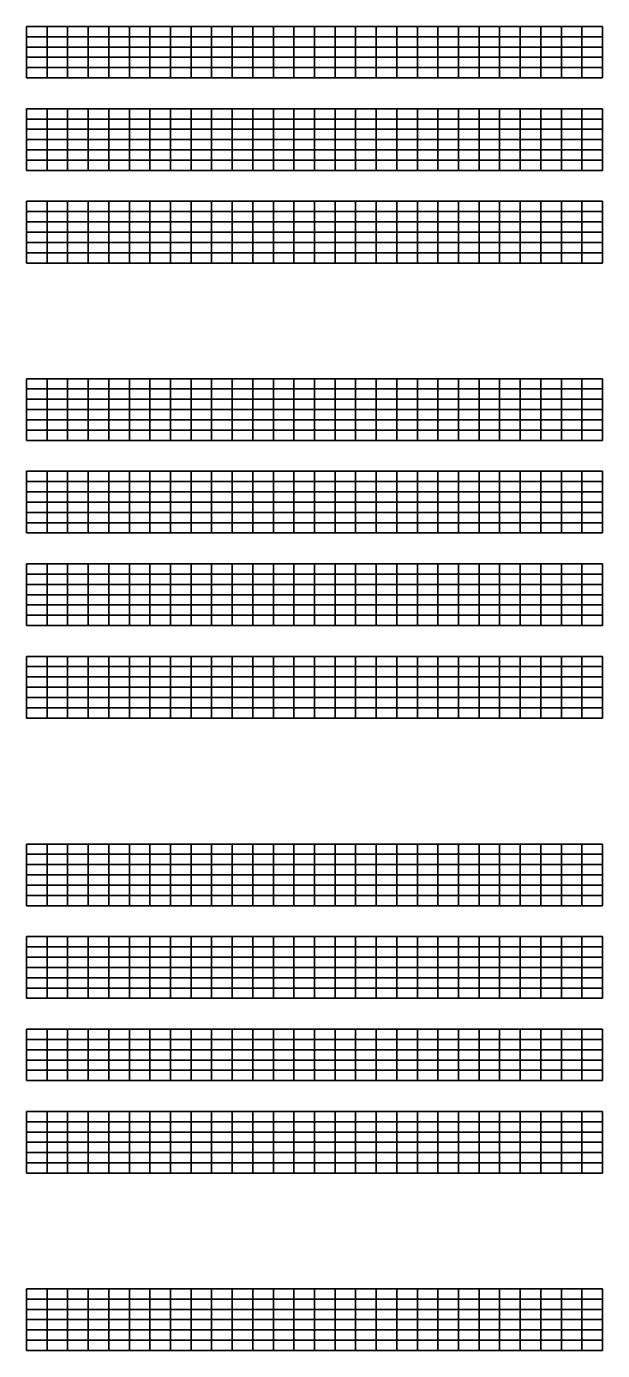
# Model space of a CAD drawing. Extents: x 1374311 to 1383814, y 384102 to 406278.
# Drawn here: x 1375927 to 1376207, y 391047 to 391691 of the extents above; entities that cross this region are included whole.
import ezdxf

# ---------------------------------------------------------------- set-up
doc = ezdxf.new("R2010")
doc.units = 0
doc.layers.add('R_Grid', color=7, linetype='Continuous')

msp = doc.modelspace()

# ---------------------------------------------------------------- linework, layer by layer
at = {"layer": 'R_Grid'}
for p, q in [((1375926.61, 391690.92), (1376206.61, 391690.92)), ((1375926.61, 391665.92), (1375926.61, 391690.92)), ((1375936.61, 391665.92), (1375936.61, 391690.92)), ((1375946.61, 391665.92), (1375946.61, 391690.92)), ((1375956.61, 391665.92), (1375956.61, 391690.92)), ((1375966.61, 391665.92), (1375966.61, 391690.92)), ((1375976.61, 391665.92), (1375976.61, 391690.92)), ((1375986.61, 391665.92), (1375986.61, 391690.92)), ((1375996.61, 391665.92), (1375996.61, 391690.92)), ((1376006.61, 391665.92), (1376006.61, 391690.92)), ((1376016.61, 391665.92), (1376016.61, 391690.92)), ((1376026.61, 391665.92), (1376026.61, 391690.92)), ((1376036.61, 391665.92), (1376036.61, 391690.92)), ((1376046.61, 391665.92), (1376046.61, 391690.92)), ((1376056.61, 391665.92), (1376056.61, 391690.92)), ((1376066.61, 391665.92), (1376066.61, 391690.92)), ((1376076.61, 391665.92), (1376076.61, 391690.92)), ((1376086.61, 391665.92), (1376086.61, 391690.92)), ((1376096.61, 391665.92), (1376096.61, 391690.92)), ((1376106.61, 391665.92), (1376106.61, 391690.92)), ((1376116.61, 391665.92), (1376116.61, 391690.92)), ((1376126.61, 391665.92), (1376126.61, 391690.92)), ((1376136.61, 391665.92), (1376136.61, 391690.92)), ((1376146.61, 391665.92), (1376146.61, 391690.92)), ((1376156.61, 391665.92), (1376156.61, 391690.92)), ((1376166.61, 391665.92), (1376166.61, 391690.92)), ((1376176.61, 391665.92), (1376176.61, 391690.92)), ((1376186.61, 391665.92), (1376186.61, 391690.92)), ((1376196.61, 391665.92), (1376196.61, 391690.92)), ((1376206.61, 391665.92), (1376206.61, 391690.92)), ((1375926.61, 391685.92), (1376206.61, 391685.92)), ((1375926.61, 391680.92), (1376206.61, 391680.92)), ((1375926.61, 391675.92), (1376206.61, 391675.92)), ((1375926.61, 391670.92), (1376206.61, 391670.92)), ((1375926.61, 391665.92), (1376206.61, 391665.92)), ((1375926.61, 391650.92), (1376206.61, 391650.92)), ((1375926.61, 391620.92), (1375926.61, 391650.92)), ((1375936.61, 391620.92), (1375936.61, 391650.92)), ((1375946.61, 391620.92), (1375946.61, 391650.92)), ((1375956.61, 391620.92), (1375956.61, 391650.92)), ((1375966.61, 391620.92), (1375966.61, 391650.92)), ((1375976.61, 391620.92), (1375976.61, 391650.92)), ((1375986.61, 391620.92), (1375986.61, 391650.92)), ((1375996.61, 391620.92), (1375996.61, 391650.92)), ((1376006.61, 391620.92), (1376006.61, 391650.92)), ((1376016.61, 391620.92), (1376016.61, 391650.92)), ((1376026.61, 391620.92), (1376026.61, 391650.92)), ((1376036.61, 391620.92), (1376036.61, 391650.92)), ((1376046.61, 391620.92), (1376046.61, 391650.92)), ((1376056.61, 391620.92), (1376056.61, 391650.92)), ((1376066.61, 391620.92), (1376066.61, 391650.92)), ((1376076.61, 391620.92), (1376076.61, 391650.92)), ((1376086.61, 391620.92), (1376086.61, 391650.92)), ((1376096.61, 391620.92), (1376096.61, 391650.92)), ((1376106.61, 391620.92), (1376106.61, 391650.92)), ((1376116.61, 391620.92), (1376116.61, 391650.92)), ((1376126.61, 391620.92), (1376126.61, 391650.92)), ((1376136.61, 391620.92), (1376136.61, 391650.92)), ((1376146.61, 391620.92), (1376146.61, 391650.92)), ((1376156.61, 391620.92), (1376156.61, 391650.92)), ((1376166.61, 391620.92), (1376166.61, 391650.92)), ((1376176.61, 391620.92), (1376176.61, 391650.92)), ((1376186.61, 391620.92), (1376186.61, 391650.92)), ((1376196.61, 391620.92), (1376196.61, 391650.92)), ((1376206.61, 391620.92), (1376206.61, 391650.92)), ((1375926.61, 391645.92), (1376206.61, 391645.92)), ((1375926.61, 391640.92), (1376206.61, 391640.92)), ((1375926.61, 391635.92), (1376206.61, 391635.92)), ((1375926.61, 391630.92), (1376206.61, 391630.92)), ((1375926.61, 391625.92), (1376206.61, 391625.92)), ((1375926.61, 391620.92), (1376206.61, 391620.92)), ((1375926.61, 391605.92), (1376206.61, 391605.92)), ((1375926.61, 391575.92), (1375926.61, 391605.92)), ((1375936.61, 391575.92), (1375936.61, 391605.92)), ((1375946.61, 391575.92), (1375946.61, 391605.92)), ((1375956.61, 391575.92), (1375956.61, 391605.92)), ((1375966.61, 391575.92), (1375966.61, 391605.92)), ((1375976.61, 391575.92), (1375976.61, 391605.92)), ((1375986.61, 391575.92), (1375986.61, 391605.92)), ((1375996.61, 391575.92), (1375996.61, 391605.92)), ((1376006.61, 391575.92), (1376006.61, 391605.92)), ((1376016.61, 391575.92), (1376016.61, 391605.92)), ((1376026.61, 391575.92), (1376026.61, 391605.92)), ((1376036.61, 391575.92), (1376036.61, 391605.92)), ((1376046.61, 391575.92), (1376046.61, 391605.92)), ((1376056.61, 391575.92), (1376056.61, 391605.92)), ((1376066.61, 391575.92), (1376066.61, 391605.92)), ((1376076.61, 391575.92), (1376076.61, 391605.92)), ((1376086.61, 391575.92), (1376086.61, 391605.92)), ((1376096.61, 391575.92), (1376096.61, 391605.92)), ((1376106.61, 391575.92), (1376106.61, 391605.92)), ((1376116.61, 391575.92), (1376116.61, 391605.92)), ((1376126.61, 391575.92), (1376126.61, 391605.92)), ((1376136.61, 391575.92), (1376136.61, 391605.92)), ((1376146.61, 391575.92), (1376146.61, 391605.92)), ((1376156.61, 391575.92), (1376156.61, 391605.92)), ((1376166.61, 391575.92), (1376166.61, 391605.92)), ((1376176.61, 391575.92), (1376176.61, 391605.92)), ((1376186.61, 391575.92), (1376186.61, 391605.92)), ((1376196.61, 391575.92), (1376196.61, 391605.92)), ((1376206.61, 391575.92), (1376206.61, 391605.92)), ((1375926.61, 391600.92), (1376206.61, 391600.92)), ((1375926.61, 391595.92), (1376206.61, 391595.92)), ((1375926.61, 391590.92), (1376206.61, 391590.92)), ((1375926.61, 391585.92), (1376206.61, 391585.92)), ((1375926.61, 391580.92), (1376206.61, 391580.92)), ((1375926.61, 391575.92), (1376206.61, 391575.92)), ((1375926.61, 391519.7), (1376206.61, 391519.7)), ((1375926.61, 391489.7), (1375926.61, 391519.7)), ((1375936.61, 391489.7), (1375936.61, 391519.7)), ((1375946.61, 391489.7), (1375946.61, 391519.7)), ((1375956.61, 391489.7), (1375956.61, 391519.7)), ((1375966.61, 391489.7), (1375966.61, 391519.7)), ((1375976.61, 391489.7), (1375976.61, 391519.7)), ((1375986.61, 391489.7), (1375986.61, 391519.7)), ((1375996.61, 391489.7), (1375996.61, 391519.7)), ((1376006.61, 391489.7), (1376006.61, 391519.7)), ((1376016.61, 391489.7), (1376016.61, 391519.7)), ((1376026.61, 391489.7), (1376026.61, 391519.7)), ((1376036.61, 391489.7), (1376036.61, 391519.7)), ((1376046.61, 391489.7), (1376046.61, 391519.7)), ((1376056.61, 391489.7), (1376056.61, 391519.7)), ((1376066.61, 391489.7), (1376066.61, 391519.7)), ((1376076.61, 391489.7), (1376076.61, 391519.7)), ((1376086.61, 391489.7), (1376086.61, 391519.7)), ((1376096.61, 391489.7), (1376096.61, 391519.7)), ((1376106.61, 391489.7), (1376106.61, 391519.7)), ((1376116.61, 391489.7), (1376116.61, 391519.7)), ((1376126.61, 391489.7), (1376126.61, 391519.7)), ((1376136.61, 391489.7), (1376136.61, 391519.7)), ((1376146.61, 391489.7), (1376146.61, 391519.7)), ((1376156.61, 391489.7), (1376156.61, 391519.7)), ((1376166.61, 391489.7), (1376166.61, 391519.7)), ((1376176.61, 391489.7), (1376176.61, 391519.7)), ((1376186.61, 391489.7), (1376186.61, 391519.7)), ((1376196.61, 391489.7), (1376196.61, 391519.7)), ((1376206.61, 391489.7), (1376206.61, 391519.7)), ((1375926.61, 391514.7), (1376206.61, 391514.7)), ((1375926.61, 391509.7), (1376206.61, 391509.7)), ((1375926.61, 391504.7), (1376206.61, 391504.7)), ((1375926.61, 391499.7), (1376206.61, 391499.7)), ((1375926.61, 391494.7), (1376206.61, 391494.7)), ((1375926.61, 391489.7), (1376206.61, 391489.7)), ((1375926.61, 391474.7), (1376206.61, 391474.7)), ((1375926.61, 391444.7), (1375926.61, 391474.7)), ((1375936.61, 391444.7), (1375936.61, 391474.7)), ((1375946.61, 391444.7), (1375946.61, 391474.7)), ((1375956.61, 391444.7), (1375956.61, 391474.7)), ((1375966.61, 391444.7), (1375966.61, 391474.7)), ((1375976.61, 391444.7), (1375976.61, 391474.7)), ((1375986.61, 391444.7), (1375986.61, 391474.7)), ((1375996.61, 391444.7), (1375996.61, 391474.7)), ((1376006.61, 391444.7), (1376006.61, 391474.7)), ((1376016.61, 391444.7), (1376016.61, 391474.7)), ((1376026.61, 391444.7), (1376026.61, 391474.7)), ((1376036.61, 391444.7), (1376036.61, 391474.7)), ((1376046.61, 391444.7), (1376046.61, 391474.7)), ((1376056.61, 391444.7), (1376056.61, 391474.7)), ((1376066.61, 391444.7), (1376066.61, 391474.7)), ((1376076.61, 391444.7), (1376076.61, 391474.7)), ((1376086.61, 391444.7), (1376086.61, 391474.7)), ((1376096.61, 391444.7), (1376096.61, 391474.7)), ((1376106.61, 391444.7), (1376106.61, 391474.7)), ((1376116.61, 391444.7), (1376116.61, 391474.7)), ((1376126.61, 391444.7), (1376126.61, 391474.7)), ((1376136.61, 391444.7), (1376136.61, 391474.7)), ((1376146.61, 391444.7), (1376146.61, 391474.7)), ((1376156.61, 391444.7), (1376156.61, 391474.7)), ((1376166.61, 391444.7), (1376166.61, 391474.7)), ((1376176.61, 391444.7), (1376176.61, 391474.7)), ((1376186.61, 391444.7), (1376186.61, 391474.7)), ((1376196.61, 391444.7), (1376196.61, 391474.7)), ((1376206.61, 391444.7), (1376206.61, 391474.7)), ((1375926.61, 391469.7), (1376206.61, 391469.7)), ((1375926.61, 391464.7), (1376206.61, 391464.7)), ((1375926.61, 391459.7), (1376206.61, 391459.7)), ((1375926.61, 391454.7), (1376206.61, 391454.7)), ((1375926.61, 391449.7), (1376206.61, 391449.7)), ((1375926.61, 391444.7), (1376206.61, 391444.7)), ((1375926.61, 391429.7), (1376206.61, 391429.7)), ((1375926.61, 391399.7), (1375926.61, 391429.7)), ((1375936.61, 391399.7), (1375936.61, 391429.7)), ((1375946.61, 391399.7), (1375946.61, 391429.7)), ((1375956.61, 391399.7), (1375956.61, 391429.7)), ((1375966.61, 391399.7), (1375966.61, 391429.7)), ((1375976.61, 391399.7), (1375976.61, 391429.7)), ((1375986.61, 391399.7), (1375986.61, 391429.7)), ((1375996.61, 391399.7), (1375996.61, 391429.7)), ((1376006.61, 391399.7), (1376006.61, 391429.7)), ((1376016.61, 391399.7), (1376016.61, 391429.7)), ((1376026.61, 391399.7), (1376026.61, 391429.7)), ((1376036.61, 391399.7), (1376036.61, 391429.7)), ((1376046.61, 391399.7), (1376046.61, 391429.7)), ((1376056.61, 391399.7), (1376056.61, 391429.7)), ((1376066.61, 391399.7), (1376066.61, 391429.7)), ((1376076.61, 391399.7), (1376076.61, 391429.7)), ((1376086.61, 391399.7), (1376086.61, 391429.7)), ((1376096.61, 391399.7), (1376096.61, 391429.7)), ((1376106.61, 391399.7), (1376106.61, 391429.7)), ((1376116.61, 391399.7), (1376116.61, 391429.7)), ((1376126.61, 391399.7), (1376126.61, 391429.7)), ((1376136.61, 391399.7), (1376136.61, 391429.7)), ((1376146.61, 391399.7), (1376146.61, 391429.7)), ((1376156.61, 391399.7), (1376156.61, 391429.7)), ((1376166.61, 391399.7), (1376166.61, 391429.7)), ((1376176.61, 391399.7), (1376176.61, 391429.7)), ((1376186.61, 391399.7), (1376186.61, 391429.7)), ((1376196.61, 391399.7), (1376196.61, 391429.7)), ((1376206.61, 391399.7), (1376206.61, 391429.7)), ((1375926.61, 391424.7), (1376206.61, 391424.7)), ((1375926.61, 391419.7), (1376206.61, 391419.7)), ((1375926.61, 391414.7), (1376206.61, 391414.7)), ((1375926.61, 391409.7), (1376206.61, 391409.7)), ((1375926.61, 391404.7), (1376206.61, 391404.7)), ((1375926.61, 391399.7), (1376206.61, 391399.7)), ((1375926.61, 391384.7), (1376206.61, 391384.7)), ((1375926.61, 391354.7), (1375926.61, 391384.7)), ((1375936.61, 391354.7), (1375936.61, 391384.7)), ((1375946.61, 391354.7), (1375946.61, 391384.7)), ((1375956.61, 391354.7), (1375956.61, 391384.7)), ((1375966.61, 391354.7), (1375966.61, 391384.7)), ((1375976.61, 391354.7), (1375976.61, 391384.7)), ((1375986.61, 391354.7), (1375986.61, 391384.7)), ((1375996.61, 391354.7), (1375996.61, 391384.7)), ((1376006.61, 391354.7), (1376006.61, 391384.7)), ((1376016.61, 391354.7), (1376016.61, 391384.7)), ((1376026.61, 391354.7), (1376026.61, 391384.7)), ((1376036.61, 391354.7), (1376036.61, 391384.7)), ((1376046.61, 391354.7), (1376046.61, 391384.7)), ((1376056.61, 391354.7), (1376056.61, 391384.7)), ((1376066.61, 391354.7), (1376066.61, 391384.7)), ((1376076.61, 391354.7), (1376076.61, 391384.7)), ((1376086.61, 391354.7), (1376086.61, 391384.7)), ((1376096.61, 391354.7), (1376096.61, 391384.7)), ((1376106.61, 391354.7), (1376106.61, 391384.7)), ((1376116.61, 391354.7), (1376116.61, 391384.7)), ((1376126.61, 391354.7), (1376126.61, 391384.7)), ((1376136.61, 391354.7), (1376136.61, 391384.7)), ((1376146.61, 391354.7), (1376146.61, 391384.7)), ((1376156.61, 391354.7), (1376156.61, 391384.7)), ((1376166.61, 391354.7), (1376166.61, 391384.7)), ((1376176.61, 391354.7), (1376176.61, 391384.7)), ((1376186.61, 391354.7), (1376186.61, 391384.7)), ((1376196.61, 391354.7), (1376196.61, 391384.7)), ((1376206.61, 391354.7), (1376206.61, 391384.7)), ((1375926.61, 391379.7), (1376206.61, 391379.7)), ((1375926.61, 391374.7), (1376206.61, 391374.7)), ((1375926.61, 391369.7), (1376206.61, 391369.7)), ((1375926.61, 391364.7), (1376206.61, 391364.7)), ((1375926.61, 391359.7), (1376206.61, 391359.7)), ((1375926.61, 391354.7), (1376206.61, 391354.7)), ((1375926.61, 391293.48), (1376206.61, 391293.48)), ((1375926.61, 391263.48), (1375926.61, 391293.48)), ((1375926.61, 391288.48), (1376206.61, 391288.48)), ((1375936.61, 391263.48), (1375936.61, 391293.48)), ((1375946.61, 391263.48), (1375946.61, 391293.48)), ((1375956.61, 391263.48), (1375956.61, 391293.48)), ((1375966.61, 391263.48), (1375966.61, 391293.48)), ((1375976.61, 391263.48), (1375976.61, 391293.48)), ((1375986.61, 391263.48), (1375986.61, 391293.48)), ((1375996.61, 391263.48), (1375996.61, 391293.48)), ((1376006.61, 391263.48), (1376006.61, 391293.48)), ((1376016.61, 391263.48), (1376016.61, 391293.48)), ((1376026.61, 391263.48), (1376026.61, 391293.48)), ((1376036.61, 391263.48), (1376036.61, 391293.48)), ((1376046.61, 391263.48), (1376046.61, 391293.48)), ((1376056.61, 391263.48), (1376056.61, 391293.48)), ((1376066.61, 391263.48), (1376066.61, 391293.48)), ((1376076.61, 391263.48), (1376076.61, 391293.48)), ((1376086.61, 391263.48), (1376086.61, 391293.48)), ((1376096.61, 391263.48), (1376096.61, 391293.48)), ((1376106.61, 391263.48), (1376106.61, 391293.48)), ((1376116.61, 391263.48), (1376116.61, 391293.48)), ((1376126.61, 391263.48), (1376126.61, 391293.48)), ((1376136.61, 391263.48), (1376136.61, 391293.48)), ((1376146.61, 391263.48), (1376146.61, 391293.48)), ((1376156.61, 391263.48), (1376156.61, 391293.48)), ((1376166.61, 391263.48), (1376166.61, 391293.48)), ((1376176.61, 391263.48), (1376176.61, 391293.48)), ((1376186.61, 391263.48), (1376186.61, 391293.48)), ((1376196.61, 391263.48), (1376196.61, 391293.48)), ((1376206.61, 391263.48), (1376206.61, 391293.48)), ((1375926.61, 391283.48), (1376206.61, 391283.48)), ((1375926.61, 391278.48), (1376206.61, 391278.48)), ((1375926.61, 391273.48), (1376206.61, 391273.48)), ((1375926.61, 391268.48), (1376206.61, 391268.48)), ((1375926.61, 391263.48), (1376206.61, 391263.48)), ((1375926.61, 391248.48), (1376206.61, 391248.48)), ((1375926.61, 391218.48), (1375926.61, 391248.48)), ((1375926.61, 391243.48), (1376206.61, 391243.48)), ((1375936.61, 391218.48), (1375936.61, 391248.48)), ((1375946.61, 391218.48), (1375946.61, 391248.48)), ((1375956.61, 391218.48), (1375956.61, 391248.48)), ((1375966.61, 391218.48), (1375966.61, 391248.48)), ((1375976.61, 391218.48), (1375976.61, 391248.48)), ((1375986.61, 391218.48), (1375986.61, 391248.48)), ((1375996.61, 391218.48), (1375996.61, 391248.48)), ((1376006.61, 391218.48), (1376006.61, 391248.48)), ((1376016.61, 391218.48), (1376016.61, 391248.48)), ((1376026.61, 391218.48), (1376026.61, 391248.48)), ((1376036.61, 391218.48), (1376036.61, 391248.48)), ((1376046.61, 391218.48), (1376046.61, 391248.48)), ((1376056.61, 391218.48), (1376056.61, 391248.48)), ((1376066.61, 391218.48), (1376066.61, 391248.48)), ((1376076.61, 391218.48), (1376076.61, 391248.48)), ((1376086.61, 391218.48), (1376086.61, 391248.48)), ((1376096.61, 391218.48), (1376096.61, 391248.48)), ((1376106.61, 391218.48), (1376106.61, 391248.48)), ((1376116.61, 391218.48), (1376116.61, 391248.48)), ((1376126.61, 391218.48), (1376126.61, 391248.48)), ((1376136.61, 391218.48), (1376136.61, 391248.48)), ((1376146.61, 391218.48), (1376146.61, 391248.48)), ((1376156.61, 391218.48), (1376156.61, 391248.48)), ((1376166.61, 391218.48), (1376166.61, 391248.48)), ((1376176.61, 391218.48), (1376176.61, 391248.48)), ((1376186.61, 391218.48), (1376186.61, 391248.48)), ((1376196.61, 391218.48), (1376196.61, 391248.48)), ((1376206.61, 391218.48), (1376206.61, 391248.48)), ((1375926.61, 391238.48), (1376206.61, 391238.48)), ((1375926.61, 391233.48), (1376206.61, 391233.48)), ((1375926.61, 391228.48), (1376206.61, 391228.48)), ((1375926.61, 391223.48), (1376206.61, 391223.48)), ((1375926.61, 391218.48), (1376206.61, 391218.48)), ((1375926.61, 391203.48), (1376206.61, 391203.48)), ((1375926.61, 391178.48), (1375926.61, 391203.48)), ((1375926.61, 391198.48), (1376206.61, 391198.48)), ((1375936.61, 391178.48), (1375936.61, 391203.48)), ((1375946.61, 391178.48), (1375946.61, 391203.48)), ((1375956.61, 391178.48), (1375956.61, 391203.48)), ((1375966.61, 391178.48), (1375966.61, 391203.48)), ((1375976.61, 391178.48), (1375976.61, 391203.48)), ((1375986.61, 391178.48), (1375986.61, 391203.48)), ((1375996.61, 391178.48), (1375996.61, 391203.48)), ((1376006.61, 391178.48), (1376006.61, 391203.48)), ((1376016.61, 391178.48), (1376016.61, 391203.48)), ((1376026.61, 391178.48), (1376026.61, 391203.48)), ((1376036.61, 391178.48), (1376036.61, 391203.48)), ((1376046.61, 391178.48), (1376046.61, 391203.48)), ((1376056.61, 391178.48), (1376056.61, 391203.48)), ((1376066.61, 391178.48), (1376066.61, 391203.48)), ((1376076.61, 391178.48), (1376076.61, 391203.48)), ((1376086.61, 391178.48), (1376086.61, 391203.48)), ((1376096.61, 391178.48), (1376096.61, 391203.48)), ((1376106.61, 391178.48), (1376106.61, 391203.48)), ((1376116.61, 391178.48), (1376116.61, 391203.48)), ((1376126.61, 391178.48), (1376126.61, 391203.48)), ((1376136.61, 391178.48), (1376136.61, 391203.48)), ((1376146.61, 391178.48), (1376146.61, 391203.48)), ((1376156.61, 391178.48), (1376156.61, 391203.48)), ((1376166.61, 391178.48), (1376166.61, 391203.48)), ((1376176.61, 391178.48), (1376176.61, 391203.48)), ((1376186.61, 391178.48), (1376186.61, 391203.48)), ((1376196.61, 391178.48), (1376196.61, 391203.48)), ((1376206.61, 391178.48), (1376206.61, 391203.48)), ((1375926.61, 391193.48), (1376206.61, 391193.48)), ((1375926.61, 391188.48), (1376206.61, 391188.48)), ((1375926.61, 391183.48), (1376206.61, 391183.48)), ((1375926.61, 391178.48), (1376206.61, 391178.48)), ((1375926.61, 391163.48), (1376206.61, 391163.48)), ((1375926.61, 391133.48), (1375926.61, 391163.48)), ((1375936.61, 391133.48), (1375936.61, 391163.48)), ((1375946.61, 391133.48), (1375946.61, 391163.48)), ((1375956.61, 391133.48), (1375956.61, 391163.48)), ((1375966.61, 391133.48), (1375966.61, 391163.48)), ((1375976.61, 391133.48), (1375976.61, 391163.48)), ((1375986.61, 391133.48), (1375986.61, 391163.48)), ((1375996.61, 391133.48), (1375996.61, 391163.48)), ((1376006.61, 391133.48), (1376006.61, 391163.48)), ((1376016.61, 391133.48), (1376016.61, 391163.48)), ((1376026.61, 391133.48), (1376026.61, 391163.48)), ((1376036.61, 391133.48), (1376036.61, 391163.48)), ((1376046.61, 391133.48), (1376046.61, 391163.48)), ((1376056.61, 391133.48), (1376056.61, 391163.48)), ((1376066.61, 391133.48), (1376066.61, 391163.48)), ((1376076.61, 391133.48), (1376076.61, 391163.48)), ((1376086.61, 391133.48), (1376086.61, 391163.48)), ((1376096.61, 391133.48), (1376096.61, 391163.48)), ((1376106.61, 391133.48), (1376106.61, 391163.48)), ((1376116.61, 391133.48), (1376116.61, 391163.48)), ((1376126.61, 391133.48), (1376126.61, 391163.48)), ((1376136.61, 391133.48), (1376136.61, 391163.48)), ((1376146.61, 391133.48), (1376146.61, 391163.48)), ((1376156.61, 391133.48), (1376156.61, 391163.48)), ((1376166.61, 391133.48), (1376166.61, 391163.48)), ((1376176.61, 391133.48), (1376176.61, 391163.48)), ((1376186.61, 391133.48), (1376186.61, 391163.48)), ((1376196.61, 391133.48), (1376196.61, 391163.48)), ((1376206.61, 391133.48), (1376206.61, 391163.48)), ((1375926.61, 391158.48), (1376206.61, 391158.48)), ((1375926.61, 391153.48), (1376206.61, 391153.48)), ((1375926.61, 391148.48), (1376206.61, 391148.48)), ((1375926.61, 391143.48), (1376206.61, 391143.48)), ((1375926.61, 391138.48), (1376206.61, 391138.48)), ((1375926.61, 391133.48), (1376206.61, 391133.48)), ((1375926.61, 391077.26), (1376206.61, 391077.26)), ((1375926.61, 391047.26), (1375926.61, 391077.26)), ((1375936.61, 391047.26), (1375936.61, 391077.26)), ((1375946.61, 391047.26), (1375946.61, 391077.26)), ((1375956.61, 391047.26), (1375956.61, 391077.26)), ((1375966.61, 391047.26), (1375966.61, 391077.26)), ((1375976.61, 391047.26), (1375976.61, 391077.26)), ((1375986.61, 391047.26), (1375986.61, 391077.26)), ((1375996.61, 391047.26), (1375996.61, 391077.26)), ((1376006.61, 391047.26), (1376006.61, 391077.26)), ((1376016.61, 391047.26), (1376016.61, 391077.26)), ((1376026.61, 391047.26), (1376026.61, 391077.26)), ((1376036.61, 391047.26), (1376036.61, 391077.26)), ((1376046.61, 391047.26), (1376046.61, 391077.26)), ((1376056.61, 391047.26), (1376056.61, 391077.26)), ((1376066.61, 391047.26), (1376066.61, 391077.26)), ((1376076.61, 391047.26), (1376076.61, 391077.26)), ((1376086.61, 391047.26), (1376086.61, 391077.26)), ((1376096.61, 391047.26), (1376096.61, 391077.26)), ((1376106.61, 391047.26), (1376106.61, 391077.26)), ((1376116.61, 391047.26), (1376116.61, 391077.26)), ((1376126.61, 391047.26), (1376126.61, 391077.26)), ((1376136.61, 391047.26), (1376136.61, 391077.26)), ((1376146.61, 391047.26), (1376146.61, 391077.26)), ((1376156.61, 391047.26), (1376156.61, 391077.26)), ((1376166.61, 391047.26), (1376166.61, 391077.26)), ((1376176.61, 391047.26), (1376176.61, 391077.26)), ((1376186.61, 391047.26), (1376186.61, 391077.26)), ((1376196.61, 391047.26), (1376196.61, 391077.26)), ((1376206.61, 391047.26), (1376206.61, 391077.26)), ((1375926.61, 391072.26), (1376206.61, 391072.26)), ((1375926.61, 391067.26), (1376206.61, 391067.26)), ((1375926.61, 391062.26), (1376206.61, 391062.26)), ((1375926.61, 391057.26), (1376206.61, 391057.26)), ((1375926.61, 391052.26), (1376206.61, 391052.26)), ((1375926.61, 391047.26), (1376206.61, 391047.26))]:
    msp.add_line(p, q, dxfattribs=at)

doc.saveas('drawing.dxf')
